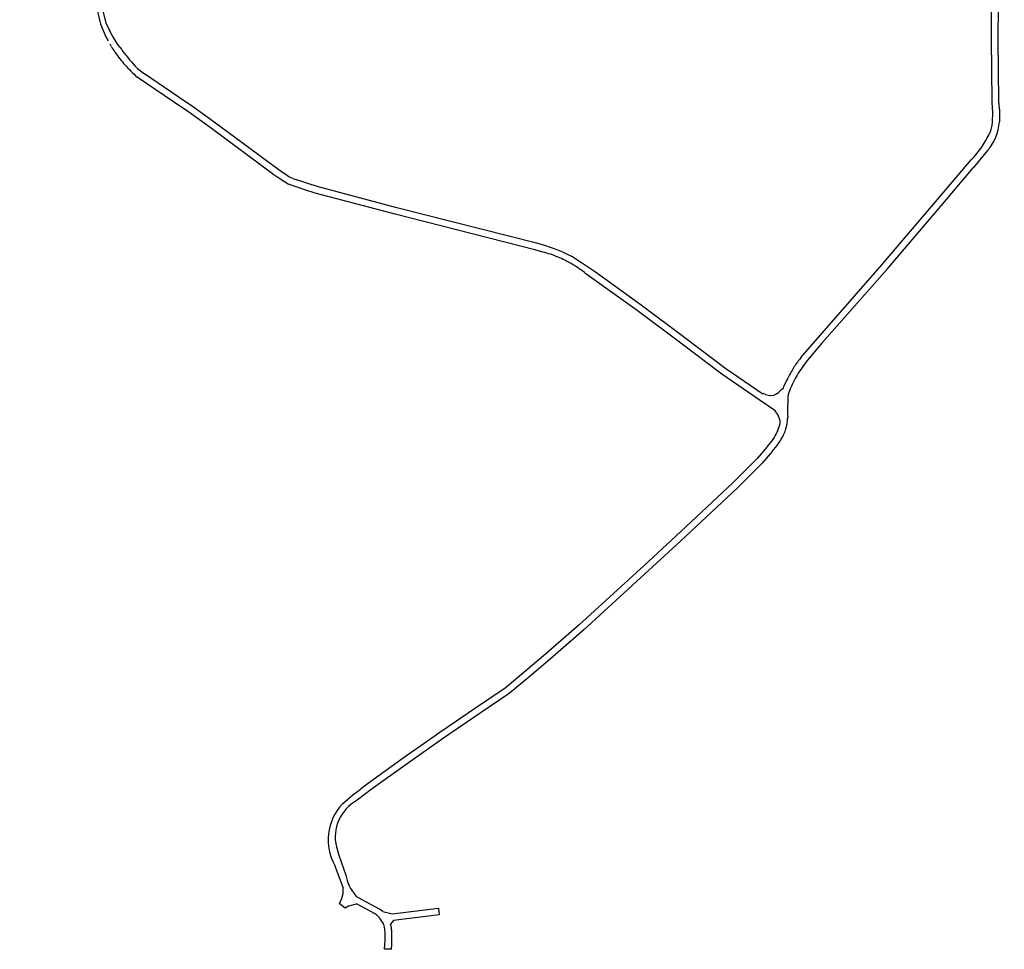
# Model space of a CAD drawing. Extents: x 148869 to 161638, y 453607 to 469810.
# Tile 900 of 1056: x 159110.58 to 159115.02, y 459874.87 to 459879.06. Entities that reach past the tile are written whole.
import ezdxf

# ---------------------------------------------------------------- set-up
doc = ezdxf.new("R2010")
doc.units = 0
doc.layers.add('LKI_V01_KANTRIJWEG', color=252, linetype='CONTINUOUS')

msp = doc.modelspace()

# ---------------------------------------------------------------- linework, layer by layer
at = {"layer": 'LKI_V01_KANTRIJWEG'}
for p, q in [((159110.9896, 459878.9415), (159110.9843, 459878.9532)), ((159110.9896, 459878.9415), (159110.9843, 459878.9532)), ((159111.0873, 459878.8655), (159111.0969, 459878.8546)), ((159111.0873, 459878.8655), (159111.0969, 459878.8546)), ((159111.0969, 459878.8546), (159111.1069, 459878.8439)), ((159111.0969, 459878.8546), (159111.1069, 459878.8439)), ((159111.1069, 459878.8439), (159111.1386, 459878.8198)), ((159111.1069, 459878.8439), (159111.1386, 459878.8198)), ((159114.9437, 459878.4736), (159114.8793, 459878.3969)), ((159114.9437, 459878.4736), (159114.8793, 459878.3969)), ((159111.8087, 459878.348), (159111.8268, 459878.3414)), ((159111.8087, 459878.348), (159111.8268, 459878.3414)), ((159114.1957, 459877.6048), (159114.1377, 459877.5372)), ((159114.1957, 459877.6048), (159114.1377, 459877.5372)), ((159114.0713, 459877.4991), (159114.0681, 459877.4941)), ((159114.0713, 459877.4991), (159114.0681, 459877.4941)), ((159114.0247, 459877.4118), (159114.0191, 459877.3976)), ((159114.0247, 459877.4118), (159114.0191, 459877.3976)), ((159114.0309, 459877.4257), (159114.0247, 459877.4118)), ((159114.0309, 459877.4257), (159114.0247, 459877.4118)), ((159114.0359, 459877.4359), (159114.0309, 459877.4257)), ((159114.0359, 459877.4359), (159114.0309, 459877.4257)), ((159114.0061, 459877.2373), (159114.0078, 459877.2447)), ((159114.0061, 459877.2373), (159114.0078, 459877.2447)), ((159112.6536, 459875.9352), (159112.4834, 459875.8195)), ((159112.6536, 459875.9352), (159112.4834, 459875.8195)), ((159112.0257, 459875.0932), (159112.0174, 459875.0769)), ((159112.0257, 459875.0932), (159112.0174, 459875.0769)), ((159112.0444, 459875.0563), (159112.0174, 459875.0769)), ((159112.0444, 459875.0563), (159112.0174, 459875.0769)), ((159112.2201, 459874.9771), (159112.2197, 459874.9785)), ((159112.2201, 459874.9771), (159112.2197, 459874.9785)), ((159112.2224, 459874.871), (159112.2236, 459874.8905)), ((159112.2224, 459874.871), (159112.2236, 459874.8905)), ((159112.2236, 459874.8905), (159112.2244, 459874.9101)), ((159112.2236, 459874.8905), (159112.2244, 459874.9101)), ((159112.2536, 459874.8705), (159112.2545, 459874.8905)), ((159112.2536, 459874.8705), (159112.2545, 459874.8905)), ((159112.2545, 459874.8905), (159112.255, 459874.9105)), ((159112.2545, 459874.8905), (159112.255, 459874.9105)), ((159112.255, 459874.9105), (159112.255, 459874.9138)), ((159112.255, 459874.9105), (159112.255, 459874.9138)), ((159112.2536, 459874.8705), (159112.2224, 459874.871)), ((159112.2536, 459874.8705), (159112.2224, 459874.871))]:
    msp.add_line(p, q, dxfattribs=at)
for points in [[(159114.9662, 459878.66), (159114.9643, 459878.6977), (159114.9611, 459878.9733), (159114.9617, 459879.1297), (159114.9643, 459879.2868), (159114.9726, 459879.639), (159114.9761, 459879.8337), (159114.9824, 459880.2649), (159114.9884, 459880.7306), (159114.9883, 459880.7604), (159114.981, 459880.7856)], [(159114.9662, 459878.66), (159114.9643, 459878.6977), (159114.9611, 459878.9733), (159114.9617, 459879.1297), (159114.9643, 459879.2868), (159114.9726, 459879.639), (159114.9761, 459879.8337), (159114.9824, 459880.2649), (159114.9884, 459880.7306), (159114.9883, 459880.7604), (159114.981, 459880.7856)], [(159114.9967, 459878.6613), (159114.9948, 459878.6987), (159114.9916, 459878.9734), (159114.9922, 459879.1294), (159114.9948, 459879.2862), (159115.0031, 459879.6384), (159115.0066, 459879.8332), (159115.0189, 459880.7098)], [(159114.9967, 459878.6613), (159114.9948, 459878.6987), (159114.9916, 459878.9734), (159114.9922, 459879.1294), (159114.9948, 459879.2862), (159115.0031, 459879.6384), (159115.0066, 459879.8332), (159115.0189, 459880.7098)], [(159110.6274, 459880.6592), (159110.6277, 459880.6519), (159110.6269, 459880.6399), (159110.6289, 459880.6259), (159110.6681, 459880.5018), (159110.7113, 459880.3336), (159110.7635, 459880.1029), (159110.7775, 459880.0296), (159110.8102, 459879.8677), (159110.8649, 459879.5642), (159110.9326, 459879.1934), (159110.9451, 459879.1276), (159110.9648, 459879.05), (159110.9831, 459879.0124)], [(159110.6274, 459880.6592), (159110.6277, 459880.6519), (159110.6269, 459880.6399), (159110.6289, 459880.6259), (159110.6681, 459880.5018), (159110.7113, 459880.3336), (159110.7635, 459880.1029), (159110.7775, 459880.0296), (159110.8102, 459879.8677), (159110.8649, 459879.5642), (159110.9326, 459879.1934), (159110.9451, 459879.1276), (159110.9648, 459879.05), (159110.9831, 459879.0124)], [(159110.5756, 459880.6347), (159110.5811, 459880.6294), (159110.5879, 459880.6191), (159110.6001, 459880.6046), (159110.6086, 459880.5901), (159110.6184, 459880.5683), (159110.6401, 459880.5003), (159110.6868, 459880.3286), (159110.7098, 459880.2175), (159110.741, 459880.0824), (159110.758, 459879.9986), (159110.7875, 459879.858), (159110.8035, 459879.7651), (159110.8402, 459879.5595), (159110.8988, 459879.245), (159110.917, 459879.1404), (159110.941, 459879.0445), (159110.964, 459878.9877), (159110.9742, 459878.9694)], [(159110.5756, 459880.6347), (159110.5811, 459880.6294), (159110.5879, 459880.6191), (159110.6001, 459880.6046), (159110.6086, 459880.5901), (159110.6184, 459880.5683), (159110.6401, 459880.5003), (159110.6868, 459880.3286), (159110.7098, 459880.2175), (159110.741, 459880.0824), (159110.758, 459879.9986), (159110.7875, 459879.858), (159110.8035, 459879.7651), (159110.8402, 459879.5595), (159110.8988, 459879.245), (159110.917, 459879.1404), (159110.941, 459879.0445), (159110.964, 459878.9877), (159110.9742, 459878.9694)], [(159111.0271, 459878.9402), (159111.0152, 459878.9565), (159110.9939, 459878.9919), (159110.9831, 459879.0124)], [(159111.0271, 459878.9402), (159111.0152, 459878.9565), (159110.9939, 459878.9919), (159110.9831, 459879.0124)], [(159111.7879, 459878.3229), (159111.7535, 459878.3435), (159111.7231, 459878.3652), (159111.4348, 459878.5779), (159111.3385, 459878.6477), (159111.2742, 459878.6915), (159111.1392, 459878.7823), (159111.1062, 459878.8052)], [(159111.7879, 459878.3229), (159111.7535, 459878.3435), (159111.7231, 459878.3652), (159111.4348, 459878.5779), (159111.3385, 459878.6477), (159111.2742, 459878.6915), (159111.1392, 459878.7823), (159111.1062, 459878.8052)], [(159111.7776, 459878.3646), (159111.7703, 459878.369), (159111.741, 459878.3899), (159111.4528, 459878.6025), (159111.356, 459878.6727), (159111.2913, 459878.7168), (159111.1386, 459878.8198)], [(159111.7776, 459878.3646), (159111.7703, 459878.369), (159111.741, 459878.3899), (159111.4528, 459878.6025), (159111.356, 459878.6727), (159111.2913, 459878.7168), (159111.1386, 459878.8198)], [(159114.9967, 459878.6613), (159114.9974, 459878.6409), (159114.997, 459878.6034)], [(159114.9967, 459878.6613), (159114.9974, 459878.6409), (159114.997, 459878.6034)], [(159114.1029, 459877.5426), (159114.4668, 459877.9591), (159114.7177, 459878.2528), (159114.8688, 459878.4318)], [(159114.1029, 459877.5426), (159114.4668, 459877.9591), (159114.7177, 459878.2528), (159114.8688, 459878.4318)], [(159114.1957, 459877.6048), (159114.4898, 459877.9391), (159114.7409, 459878.2331), (159114.8793, 459878.3969)], [(159114.1957, 459877.6048), (159114.4898, 459877.9391), (159114.7409, 459878.2331), (159114.8793, 459878.3969)], [(159111.8087, 459878.348), (159111.7907, 459878.3561), (159111.7776, 459878.3646)], [(159111.8087, 459878.348), (159111.7907, 459878.3561), (159111.7776, 459878.3646)], [(159112.9365, 459878.0158), (159112.8998, 459878.0262), (159112.27, 459878.1866), (159111.9096, 459878.2822), (159111.8668, 459878.2956), (159111.8285, 459878.3084), (159111.7879, 459878.3229)], [(159112.9365, 459878.0158), (159112.8998, 459878.0262), (159112.27, 459878.1866), (159111.9096, 459878.2822), (159111.8668, 459878.2956), (159111.8285, 459878.3084), (159111.7879, 459878.3229)], [(159112.9454, 459878.045), (159112.9077, 459878.0557), (159112.2777, 459878.2161), (159111.9181, 459878.3115), (159111.8762, 459878.3246), (159111.8268, 459878.3414)], [(159112.9454, 459878.045), (159112.9077, 459878.0557), (159112.2777, 459878.2161), (159111.9181, 459878.3115), (159111.8762, 459878.3246), (159111.8268, 459878.3414)], [(159113.1737, 459877.9251), (159113.1108, 459877.9679), (159113.0668, 459877.9955), (159113.0509, 459878.004), (159113.0266, 459878.015), (159112.9964, 459878.0274), (159112.9454, 459878.045)], [(159113.1737, 459877.9251), (159113.1108, 459877.9679), (159113.0668, 459877.9955), (159113.0509, 459878.004), (159113.0266, 459878.015), (159112.9964, 459878.0274), (159112.9454, 459878.045)], [(159113.9831, 459877.302), (159113.9123, 459877.3497), (159113.7444, 459877.4652), (159113.5534, 459877.6094), (159113.3621, 459877.7523), (159113.1311, 459877.9182)], [(159113.9831, 459877.302), (159113.9123, 459877.3497), (159113.7444, 459877.4652), (159113.5534, 459877.6094), (159113.3621, 459877.7523), (159113.1311, 459877.9182)], [(159113.9288, 459877.3752), (159113.7622, 459877.4899), (159113.5717, 459877.6338), (159113.3801, 459877.7769), (159113.1737, 459877.9251)], [(159113.9288, 459877.3752), (159113.7622, 459877.4899), (159113.5717, 459877.6338), (159113.3801, 459877.7769), (159113.1737, 459877.9251)], [(159113.9407, 459877.3736), (159113.9301, 459877.3773), (159113.9288, 459877.3752)], [(159113.9407, 459877.3736), (159113.9301, 459877.3773), (159113.9288, 459877.3752)], [(159113.9902, 459877.3758), (159114.0013, 459877.3842), (159114.0165, 459877.3986), (159114.0191, 459877.3976)], [(159113.9902, 459877.3758), (159114.0013, 459877.3842), (159114.0165, 459877.3986), (159114.0191, 459877.3976)], [(159113.9476, 459877.1352), (159113.9042, 459877.0851), (159113.794, 459876.9744), (159113.5364, 459876.7348), (159113.3932, 459876.6025), (159113.1006, 459876.3345), (159112.9506, 459876.2034), (159112.8599, 459876.1262), (159112.7667, 459876.0486), (159112.633, 459875.9581)], [(159113.9476, 459877.1352), (159113.9042, 459877.0851), (159113.794, 459876.9744), (159113.5364, 459876.7348), (159113.3932, 459876.6025), (159113.1006, 459876.3345), (159112.9506, 459876.2034), (159112.8599, 459876.1262), (159112.7667, 459876.0486), (159112.633, 459875.9581)], [(159113.9718, 459877.1166), (159113.9266, 459877.0643), (159113.8152, 459876.9525), (159113.5571, 459876.7124), (159113.4138, 459876.5801), (159113.1209, 459876.3118), (159112.9705, 459876.1803), (159112.8795, 459876.1029), (159112.7851, 459876.0242), (159112.6536, 459875.9352)], [(159113.9718, 459877.1166), (159113.9266, 459877.0643), (159113.8152, 459876.9525), (159113.5571, 459876.7124), (159113.4138, 459876.5801), (159113.1209, 459876.3118), (159112.9705, 459876.1803), (159112.8795, 459876.1029), (159112.7851, 459876.0242), (159112.6536, 459875.9352)], [(159112.633, 459875.9581), (159112.4719, 459875.8487), (159112.4304, 459875.8195)], [(159112.633, 459875.9581), (159112.4719, 459875.8487), (159112.4304, 459875.8195)], [(159112.4834, 459875.8195), (159112.3244, 459875.7076), (159112.1623, 459875.5911), (159112.098, 459875.5426)], [(159112.4834, 459875.8195), (159112.3244, 459875.7076), (159112.1623, 459875.5911), (159112.098, 459875.5426)], [(159112.4304, 459875.8195), (159112.3067, 459875.7325), (159112.1442, 459875.6157), (159112.1117, 459875.5914)], [(159112.4304, 459875.8195), (159112.3067, 459875.7325), (159112.1442, 459875.6157), (159112.1117, 459875.5914)], [(159112.0321, 459875.5269), (159112.0795, 459875.5672), (159112.1117, 459875.5914)], [(159112.0321, 459875.5269), (159112.0795, 459875.5672), (159112.1117, 459875.5914)], [(159112.0046, 459875.3325), (159112.0159, 459875.2949), (159112.0475, 459875.2055)], [(159112.0046, 459875.3325), (159112.0159, 459875.2949), (159112.0475, 459875.2055)], [(159112.0341, 459875.1435), (159112.0376, 459875.1452), (159112, 459875.2459)], [(159112.0341, 459875.1435), (159112.0376, 459875.1452), (159112, 459875.2459)], [(159112.0341, 459875.1435), (159112.0339, 459875.12), (159112.0257, 459875.0932)], [(159112.0341, 459875.1435), (159112.0339, 459875.12), (159112.0257, 459875.0932)], [(159112.215, 459875.0403), (159112.1993, 459875.052), (159112.1212, 459875.093), (159112.0966, 459875.1075), (159112.0923, 459875.1136)], [(159112.215, 459875.0403), (159112.1993, 459875.052), (159112.1212, 459875.093), (159112.0966, 459875.1075), (159112.0923, 459875.1136)], [(159112.1657, 459875.0375), (159112.0961, 459875.075), (159112.0947, 459875.0736), (159112.0597, 459875.0657), (159112.0444, 459875.0563)], [(159112.1657, 459875.0375), (159112.0961, 459875.075), (159112.0947, 459875.0736), (159112.0597, 459875.0657), (159112.0444, 459875.0563)], [(159112.215, 459875.0403), (159112.2568, 459875.0309), (159112.4655, 459875.0562), (159112.4693, 459875.0259), (159112.2623, 459874.9998), (159112.2495, 459874.9842)], [(159112.215, 459875.0403), (159112.2568, 459875.0309), (159112.4655, 459875.0562), (159112.4693, 459875.0259), (159112.2623, 459874.9998), (159112.2495, 459874.9842)]]:
    msp.add_lwpolyline(points, dxfattribs=at)
for centre, radius, start, end in [((159111.3873, 459879.1879), 0.4678, 211.7814, 215.3), ((159111.3873, 459879.1879), 0.4678, 211.7814, 215.3), ((159112.286, 459879.8927), 1.5786, 217.1121, 220.5955), ((159112.286, 459879.8927), 1.5786, 217.1121, 220.5955), ((159111.5295, 459879.2875), 0.6414, 215.2135, 218.5508), ((159111.5295, 459879.2875), 0.6414, 215.2135, 218.5508), ((159111.516, 459879.2759), 0.6237, 218.4969, 221.7312), ((159111.516, 459879.2759), 0.6237, 218.4969, 221.7312), ((159111.5551, 459879.3102), 0.6756, 221.694, 225.0305), ((159111.5551, 459879.3102), 0.6756, 221.694, 225.0305), ((159111.5549, 459879.309), 0.6747, 224.9683, 228.3083), ((159111.5549, 459879.309), 0.6747, 224.9683, 228.3083), ((159114.7408, 459878.6385), 0.2264, 1.8678, 5.4418), ((159114.7408, 459878.6385), 0.2264, 1.8678, 5.4418), ((159114.5158, 459878.6452), 0.4514, 350.9775, 358.2705), ((159114.5158, 459878.6452), 0.4514, 350.9775, 358.2705), ((159114.7694, 459878.639), 0.1978, 357.8426, 1.9975), ((159114.7694, 459878.639), 0.1978, 357.8426, 1.9975), ((159114.7688, 459878.6213), 0.2289, 319.8256, 355.5252), ((159114.7688, 459878.6213), 0.2289, 319.8256, 355.5252), ((159114.8335, 459878.6119), 0.1336, 334.8962, 343.7176), ((159114.8335, 459878.6119), 0.1336, 334.8962, 343.7176), ((159114.5195, 459878.7578), 0.4798, 326.2993, 335.0178), ((159114.5195, 459878.7578), 0.4798, 326.2993, 335.0178), ((159114.613, 459878.6954), 0.3674, 320.2224, 326.3081), ((159114.613, 459878.6954), 0.3674, 320.2224, 326.3081), ((159114.6252, 459878.6852), 0.3514, 313.8671, 320.2275), ((159114.6252, 459878.6852), 0.3514, 313.8671, 320.2275), ((159112.8245, 459877.5619), 0.4675, 71.7144, 76.1374), ((159112.8245, 459877.5619), 0.4675, 71.7144, 76.1374), ((159112.8151, 459877.5318), 0.4991, 67.6352, 71.777), ((159112.8151, 459877.5318), 0.4991, 67.6352, 71.777), ((159112.8331, 459877.5753), 0.4519, 63.4041, 67.6398), ((159112.8331, 459877.5753), 0.4519, 63.4041, 67.6398), ((159112.8059, 459877.5186), 0.5148, 59.2828, 63.5298), ((159112.8059, 459877.5186), 0.5148, 59.2828, 63.5298), ((159112.8092, 459877.5207), 0.5114, 55.2403, 59.4856), ((159112.8092, 459877.5207), 0.5114, 55.2403, 59.4856), ((159112.8196, 459877.5318), 0.4963, 51.1172, 55.4882), ((159112.8196, 459877.5318), 0.4963, 51.1172, 55.4882), ((159114.549, 459877.1854), 0.5715, 144.0163, 146.712), ((159114.549, 459877.1854), 0.5715, 144.0163, 146.712), ((159114.5329, 459877.1974), 0.5515, 141.247, 144.0418), ((159114.5329, 459877.1974), 0.5515, 141.247, 144.0418), ((159114.6318, 459877.132), 0.6391, 144.3997, 148.1518), ((159114.6318, 459877.132), 0.6391, 144.3997, 148.1518), ((159114.6385, 459877.1266), 0.6476, 140.6542, 144.3572), ((159114.6385, 459877.1266), 0.6476, 140.6542, 144.3572), ((159115.0251, 459876.929), 1.1116, 150.88, 152.8702), ((159115.0251, 459876.929), 1.1116, 150.88, 152.8702), ((159114.7441, 459877.0852), 0.79, 148.8325, 150.8584), ((159114.7441, 459877.0852), 0.79, 148.8325, 150.8584), ((159114.5418, 459877.1884), 0.5328, 148.1969, 152.2261), ((159114.5418, 459877.1884), 0.5328, 148.1969, 152.2261), ((159114.3877, 459877.2672), 0.3597, 156.3624, 162.8734), ((159114.3877, 459877.2672), 0.3597, 156.3624, 162.8734), ((159114.4155, 459877.2548), 0.3901, 152.2035, 156.3275), ((159114.4155, 459877.2548), 0.3901, 152.2035, 156.3275), ((159113.9632, 459877.4253), 0.0564, 246.4753, 298.6143), ((159113.9632, 459877.4253), 0.0564, 246.4753, 298.6143), ((159114.1111, 459877.3525), 0.0702, 162.9822, 169.3715), ((159114.1111, 459877.3525), 0.0702, 162.9822, 169.3715), ((159114.2533, 459877.3131), 0.2127, 174.2173, 179.0005), ((159114.2533, 459877.3131), 0.2127, 174.2173, 179.0005), ((159114.4109, 459877.3458), 0.3694, 176.9491, 181.7563), ((159114.4109, 459877.3458), 0.3694, 176.9491, 181.7563), ((159113.9107, 459877.2368), 0.0975, 4.648, 41.9903), ((159113.9107, 459877.2368), 0.0975, 4.648, 41.9903), ((159114.5485, 459877.3075), 0.5079, 178.9509, 183.8818), ((159114.5485, 459877.3075), 0.5079, 178.9509, 183.8818), ((159113.7441, 459877.3151), 0.2733, 335.7957, 343.4489), ((159113.7441, 459877.3151), 0.2733, 335.7957, 343.4489), ((159113.794, 459877.2873), 0.2487, 343.3171, 352.0204), ((159113.794, 459877.2873), 0.2487, 343.3171, 352.0204), ((159113.8068, 459877.28), 0.235, 353.3501, 358.3184), ((159113.8068, 459877.28), 0.235, 353.3501, 358.3184), ((159113.7446, 459877.3145), 0.2726, 328.2007, 335.8724), ((159113.7446, 459877.3145), 0.2726, 328.2007, 335.8724), ((159113.7684, 459877.3104), 0.2809, 325.6536, 334.9317), ((159113.7684, 459877.3104), 0.2809, 325.6536, 334.9317), ((159113.8611, 459877.267), 0.1786, 334.9415, 343.3691), ((159113.8611, 459877.267), 0.1786, 334.9415, 343.3691), ((159113.5212, 459877.5206), 0.5739, 318.1586, 322.4617), ((159113.5212, 459877.5206), 0.5739, 318.1586, 322.4617), ((159113.7701, 459877.309), 0.2787, 316.353, 325.7052), ((159113.7701, 459877.309), 0.2787, 316.353, 325.7052), ((159112.2038, 459875.3649), 0.2361, 136.6816, 210.2845), ((159112.2038, 459875.3649), 0.2361, 136.6816, 210.2845), ((159112.1889, 459875.3764), 0.1894, 118.6693, 193.3956), ((159112.1889, 459875.3764), 0.1894, 118.6693, 193.3956), ((159112.2173, 459875.2313), 0.1718, 188.6405, 205.9592), ((159112.2173, 459875.2313), 0.1718, 188.6405, 205.9592), ((159112.217, 459875.2313), 0.1715, 206.0001, 223.3411), ((159112.217, 459875.2313), 0.1715, 206.0001, 223.3411), ((159112.1221, 459874.9435), 0.1036, 54.9811, 65.0932), ((159112.1221, 459874.9435), 0.1036, 54.9811, 65.0932), ((159112.1267, 459874.9507), 0.095, 43.7038, 54.7329), ((159112.1267, 459874.9507), 0.095, 43.7038, 54.7329), ((159112.104, 459874.9296), 0.126, 32.476, 43.5145), ((159112.104, 459874.9296), 0.126, 32.476, 43.5145), ((159112.1232, 459874.9421), 0.1031, 20.6674, 32.3652), ((159112.1232, 459874.9421), 0.1031, 20.6674, 32.3652), ((159112.0308, 459874.9341), 0.1941, 4.3175, 12.7953), ((159112.0308, 459874.9341), 0.1941, 4.3175, 12.7953), ((159112.0635, 459874.9389), 0.1915, 8.5972, 13.6926), ((159112.0635, 459874.9389), 0.1915, 8.5972, 13.6926), ((159112.0309, 459874.9327), 0.2246, 4.578, 8.9204), ((159112.0309, 459874.9327), 0.2246, 4.578, 8.9204), ((159111.4807, 459874.9294), 0.7439, 358.5146, 1.4854), ((159111.4807, 459874.9294), 0.7439, 358.5146, 1.4854), ((159111.564, 459874.9286), 0.6911, 358.7701, 1.8215), ((159111.564, 459874.9286), 0.6911, 358.7701, 1.8215)]:
    msp.add_arc(centre, radius, start, end, dxfattribs=at)

doc.saveas('drawing.dxf')
